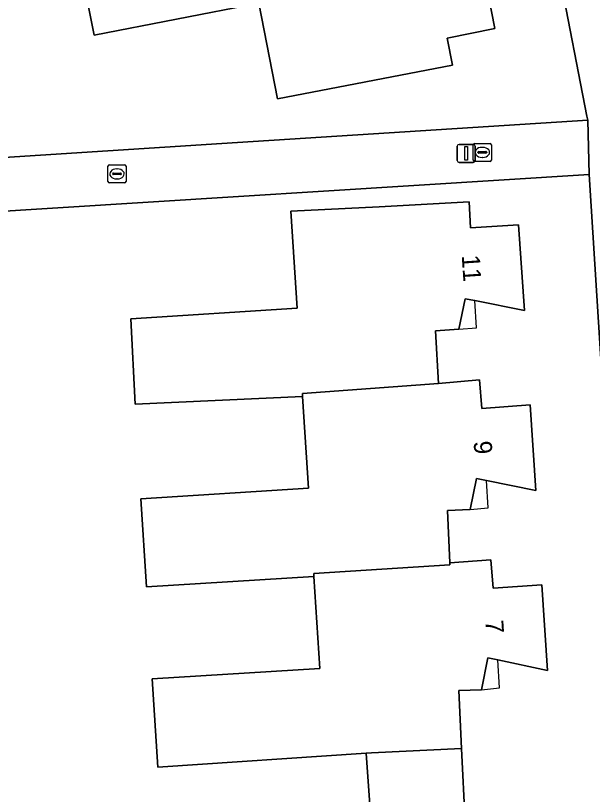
# Model space of a CAD drawing. Extents: x 159626 to 160723, y 388173 to 389416.
# Drawn here: x 160555.19 to 160587.15, y 388463.92 to 388507.09 of the extents above; entities that cross this region are included whole.
import ezdxf

# ---------------------------------------------------------------- set-up
doc = ezdxf.new("R2010")
doc.units = 0
for name, color, linetype in [('IMGEO_Erf', 7, 'Continuous'), ('IMGEO_Kolk', 7, 'Continuous'), ('IMGEO_Lichtmast', 7, 'Continuous'), ('IMGEO_Pand', 7, 'Continuous'), ('IMGEO_Pand_nummerreeks', 7, 'Continuous'), ('IMGEO_Pand_overbouw', 7, 'Continuous'), ('IMGEO_Voetpad_open', 7, 'Continuous')]:
    doc.layers.add(name, color=color, linetype=linetype)

msp = doc.modelspace()

# ---------------------------------------------------------------- linework, layer by layer
at = {"layer": 'IMGEO_Erf'}
for points in [[(160502.621, 388563.282), (160514.352, 388502.517), (160514.804, 388500), (160514.837, 388499.752), (160514.87, 388499.48), (160514.947, 388498.75), (160515.011, 388497.924), (160515.036, 388497.776), (160515.039, 388497.412), (160515.064, 388496.686), (160547.147, 388498.751), (160547.056, 388500), (160546.848, 388502.833), (160549.949, 388503.059), (160550.156, 388500), (160550.227, 388498.953), (160566.61, 388500), (160586.904, 388501.297), (160586.847, 388501.516), (160585.335, 388509.255), (160575.431, 388560.2)], [(160580.833, 388511.015), (160581.736, 388506.373), (160579.103, 388505.834), (160579.391, 388504.333), (160569.705, 388502.475), (160568.671, 388507.785), (160559.534, 388506.006), (160558.627, 388510.668)], [(160588.936, 388466.996), (160586.971, 388498.275), (160552.795, 388496.141), (160534.68, 388495.01), (160534.882, 388492.017), (160535.21, 388487.028), (160535.234, 388486.671), (160533.975, 388485.241), (160531.136, 388485.06), (160531.221, 388483.728), (160531.403, 388480.876), (160531.412, 388480.732), (160535.598, 388480.974), (160535.922, 388475.913), (160534.693, 388474.485), (160531.824, 388474.302), (160532, 388471.549), (160532.091, 388470.118), (160532.101, 388469.964), (160536.286, 388470.216), (160536.61, 388465.156), (160535.391, 388463.727)], [(160574.901, 388462.05), (160574.621, 388466.207), (160563.072, 388465.43), (160562.765, 388470.317), (160572.04, 388470.9), (160571.719, 388476.007), (160562.444, 388475.424), (160562.137, 388480.311), (160571.412, 388480.894), (160571.093, 388485.98), (160561.808, 388485.547), (160561.57, 388490.288), (160570.785, 388490.867), (160570.447, 388496.253), (160575.329, 388496.484), (160580.32, 388496.769), (160580.403, 388495.319), (160583.061, 388495.482), (160583.379, 388490.744), (160580.642, 388491.29), (160580.105, 388491.397), (160579.756, 388489.712), (160578.455, 388489.624), (160578.623, 388486.697), (160580.896, 388486.898), (160581.023, 388485.319), (160583.708, 388485.509), (160584.006, 388480.771), (160581.274, 388481.315), (160580.724, 388481.425), (160580.373, 388479.717), (160579.111, 388479.659), (160579.245, 388476.756), (160581.521, 388476.914), (160581.65, 388475.345), (160584.348, 388475.537), (160584.651, 388470.794), (160581.906, 388471.379), (160581.356, 388471.496), (160581.012, 388469.72), (160579.748, 388469.672), (160579.903, 388466.467), (160580.102, 388462.353)]]:
    msp.add_lwpolyline(points, dxfattribs=at)
at = {"layer": 'IMGEO_Kolk'}
for p, q in [((160580.625, 388500.007), (160581.477, 388500.007)), ((160580.55, 388499.081), (160580.55, 388499.933)), ((160580.852, 388499.55), (160581.25, 388499.55)), ((160581.038, 388499.787), (160581.063, 388499.787)), ((160581.551, 388499.933), (160581.551, 388499.081)), ((160580.809, 388499.501), (160580.809, 388499.513)), ((160581.247, 388499.464), (160580.849, 388499.464)), ((160581.061, 388499.227), (160581.036, 388499.227)), ((160581.293, 388499.513), (160581.293, 388499.501)), ((160560.307, 388497.889), (160560.307, 388498.741)), ((160560.382, 388498.815), (160561.234, 388498.815)), ((160561.308, 388498.741), (160561.308, 388497.889)), ((160581.477, 388499.007), (160580.625, 388499.007)), ((160560.566, 388498.309), (160560.566, 388498.321)), ((160561.004, 388498.272), (160560.606, 388498.272)), ((160560.609, 388498.358), (160561.007, 388498.358)), ((160560.795, 388498.595), (160560.82, 388498.595)), ((160561.05, 388498.321), (160561.05, 388498.309)), ((160560.818, 388498.035), (160560.793, 388498.035)), ((160561.234, 388497.815), (160560.382, 388497.815))]:
    msp.add_line(p, q, dxfattribs=at)
for points in [[(160580.625, 388500.007), (160581.477, 388500.007)], [(160580.55, 388499.081), (160580.55, 388499.933)], [(160581.551, 388499.933), (160581.551, 388499.081)], [(160560.307, 388497.889), (160560.307, 388498.741)], [(160560.382, 388498.815), (160561.234, 388498.815)], [(160561.308, 388498.741), (160561.308, 388497.889)], [(160581.477, 388499.007), (160580.625, 388499.007)], [(160561.234, 388497.815), (160560.382, 388497.815)]]:
    msp.add_lwpolyline(points, dxfattribs=at)
for centre, radius, start, end in [((160580.627, 388499.931), 0.0765, 91.552, 178.448), ((160580.627, 388499.931), 0.0765, 91.552, 178.448), ((160581.475, 388499.931), 0.0765, 1.552, 88.448), ((160581.475, 388499.931), 0.0765, 1.552, 88.448), ((160580.849, 388499.51), 0.0403, 85.8775, 175.7526), ((160581.254, 388499.512), 0.0386, 1.7309, 96.639), ((160580.846, 388499.5), 0.0366, 178.938, 274.7102), ((160581.25, 388499.507), 0.043, 264.8664, 352.4533), ((160560.384, 388498.739), 0.0765, 91.552, 178.448), ((160560.384, 388498.739), 0.0765, 91.552, 178.448), ((160561.232, 388498.739), 0.0765, 1.552, 88.448), ((160561.232, 388498.739), 0.0765, 1.552, 88.448), ((160580.627, 388499.083), 0.0765, 181.552, 268.448), ((160580.627, 388499.083), 0.0765, 181.552, 268.448), ((160581.475, 388499.083), 0.0765, 271.552, 358.448), ((160581.475, 388499.083), 0.0765, 271.552, 358.448), ((160560.606, 388498.318), 0.0403, 85.8775, 175.7526), ((160560.603, 388498.308), 0.0366, 178.938, 274.7102), ((160561.007, 388498.315), 0.043, 264.8664, 352.4533), ((160561.011, 388498.32), 0.0386, 1.7309, 96.639), ((160560.384, 388497.891), 0.0765, 181.552, 268.448), ((160560.384, 388497.891), 0.0765, 181.552, 268.448), ((160561.232, 388497.891), 0.0765, 271.552, 358.448), ((160561.232, 388497.891), 0.0765, 271.552, 358.448)]:
    msp.add_arc(centre, radius, start, end, dxfattribs=at)
for centre, major_axis, ratio, start_param, end_param in [((160581.037, 388499.507), (-0.387, 0.002), 0.722429, 4.712389, 7.853982), ((160581.062, 388499.507), (-0.39, 0.002), 0.717154, 1.570796, 4.712389), ((160560.794, 388498.315), (-0.387, 0.002), 0.722429, 4.712389, 7.853982), ((160560.819, 388498.315), (-0.39, 0.002), 0.717154, 1.570796, 4.712389)]:
    msp.add_ellipse(centre, major_axis=major_axis, ratio=ratio, start_param=start_param, end_param=end_param, dxfattribs=at)
at = {"layer": 'IMGEO_Lichtmast'}
for p, q in [((160579.658, 388499.051), (160579.658, 388499.851)), ((160579.658, 388499.851), (160579.658, 388499.051)), ((160579.758, 388499.951), (160580.548, 388499.951)), ((160580.548, 388499.951), (160579.758, 388499.951)), ((160580.648, 388499.851), (160580.648, 388499.051)), ((160580.648, 388499.051), (160580.648, 388499.851)), ((160580.548, 388498.951), (160579.758, 388498.951)), ((160579.758, 388498.951), (160580.548, 388498.951))]:
    msp.add_line(p, q, dxfattribs=at)
msp.add_lwpolyline([(160580.078, 388499.826), (160580.228, 388499.826), (160580.228, 388499.076), (160580.078, 388499.076), (160580.078, 388499.826)], dxfattribs=at)
for centre, start, end in [((160579.758, 388499.851), 90, 180), ((160579.758, 388499.851), 90, 180), ((160580.548, 388499.851), 0, 90), ((160580.548, 388499.851), 360, 90), ((160579.758, 388499.051), 180, 270), ((160579.758, 388499.051), 180, 270), ((160580.548, 388499.051), 270, 0), ((160580.548, 388499.051), 270, 0)]:
    msp.add_arc(centre, 0.1, start, end, dxfattribs=at)
at = {"layer": 'IMGEO_Pand'}
for points in [[(160580.833, 388511.015), (160578.327, 388509.797), (160577.788, 388509.535), (160576.906, 388511.084), (160575.774, 388510.858), (160575.189, 388513.87), (160567.756, 388512.433), (160558.627, 388510.668), (160559.534, 388506.006), (160568.671, 388507.785), (160569.705, 388502.475), (160579.391, 388504.333), (160579.103, 388505.834), (160581.736, 388506.373)], [(160571.093, 388485.98), (160571.083, 388486.14), (160578.623, 388486.697), (160578.455, 388489.624), (160579.756, 388489.712), (160580.105, 388491.397), (160580.642, 388491.29), (160583.379, 388490.744), (160583.061, 388495.482), (160580.403, 388495.319), (160580.32, 388496.769), (160575.329, 388496.484), (160570.447, 388496.253), (160570.785, 388490.867), (160561.57, 388490.288), (160561.808, 388485.547)], [(160571.093, 388485.98), (160571.412, 388480.894), (160562.137, 388480.311), (160562.444, 388475.424), (160571.719, 388476.007), (160571.709, 388476.165), (160579.25, 388476.646), (160579.245, 388476.756), (160579.111, 388479.659), (160580.373, 388479.717), (160580.724, 388481.425), (160581.274, 388481.315), (160584.006, 388480.771), (160583.708, 388485.509), (160581.023, 388485.319), (160580.896, 388486.898), (160578.623, 388486.697), (160571.083, 388486.14)], [(160581.356, 388471.496), (160581.906, 388471.379), (160584.651, 388470.794), (160584.348, 388475.537), (160581.65, 388475.345), (160581.521, 388476.914), (160579.245, 388476.756), (160579.25, 388476.646), (160571.709, 388476.165), (160571.719, 388476.007), (160572.04, 388470.9), (160562.765, 388470.317), (160563.072, 388465.43), (160574.621, 388466.207), (160574.909, 388466.226), (160579.903, 388466.467), (160579.748, 388469.672), (160581.012, 388469.72)]]:
    msp.add_lwpolyline(points, close=True, dxfattribs=at)
msp.add_lwpolyline([(160580.102, 388462.353), (160579.903, 388466.467), (160574.909, 388466.226), (160574.621, 388466.207), (160574.901, 388462.05)], dxfattribs=at)
at = {"layer": 'IMGEO_Pand_overbouw'}
for points in [[(160579.756, 388489.712), (160580.731, 388489.778), (160580.642, 388491.29), (160580.105, 388491.397)], [(160581.274, 388481.315), (160580.724, 388481.425), (160580.373, 388479.717), (160581.37, 388479.811)], [(160581.906, 388471.379), (160581.356, 388471.496), (160581.012, 388469.72), (160581.998, 388469.829)]]:
    msp.add_lwpolyline(points, close=True, dxfattribs=at)
at = {"layer": 'IMGEO_Voetpad_open'}
msp.add_lwpolyline([(160571.188, 388581.976), (160572.067, 388577.156), (160573.491, 388570.01), (160575.431, 388560.2), (160585.335, 388509.255), (160586.847, 388501.516), (160586.904, 388501.297), (160586.971, 388498.275), (160588.936, 388466.996), (160590.098, 388448.503), (160590.781, 388438.581)], dxfattribs=at)
msp.add_lwpolyline([(160586.971, 388498.275), (160586.904, 388501.297), (160566.61, 388500), (160550.227, 388498.953), (160547.147, 388498.751), (160515.064, 388496.686), (160515.358, 388493.665), (160522.505, 388494.189), (160522.815, 388494.21), (160523.663, 388494.267), (160534.68, 388495.01), (160552.795, 388496.141)], close=True, dxfattribs=at)

# ---------------------------------------------------------------- texts
at = {"layer": 'IMGEO_Pand_nummerreeks'}
for s, rotation, p in [('11', 273.8398, (160579.906, 388493.796)), ('9', 273.5989, (160580.566, 388483.49)), ('7', 273.6553, (160581.209, 388473.561))]:
    msp.add_text(s, height=1, rotation=rotation, dxfattribs=at).set_placement(p)

doc.saveas('drawing.dxf')
